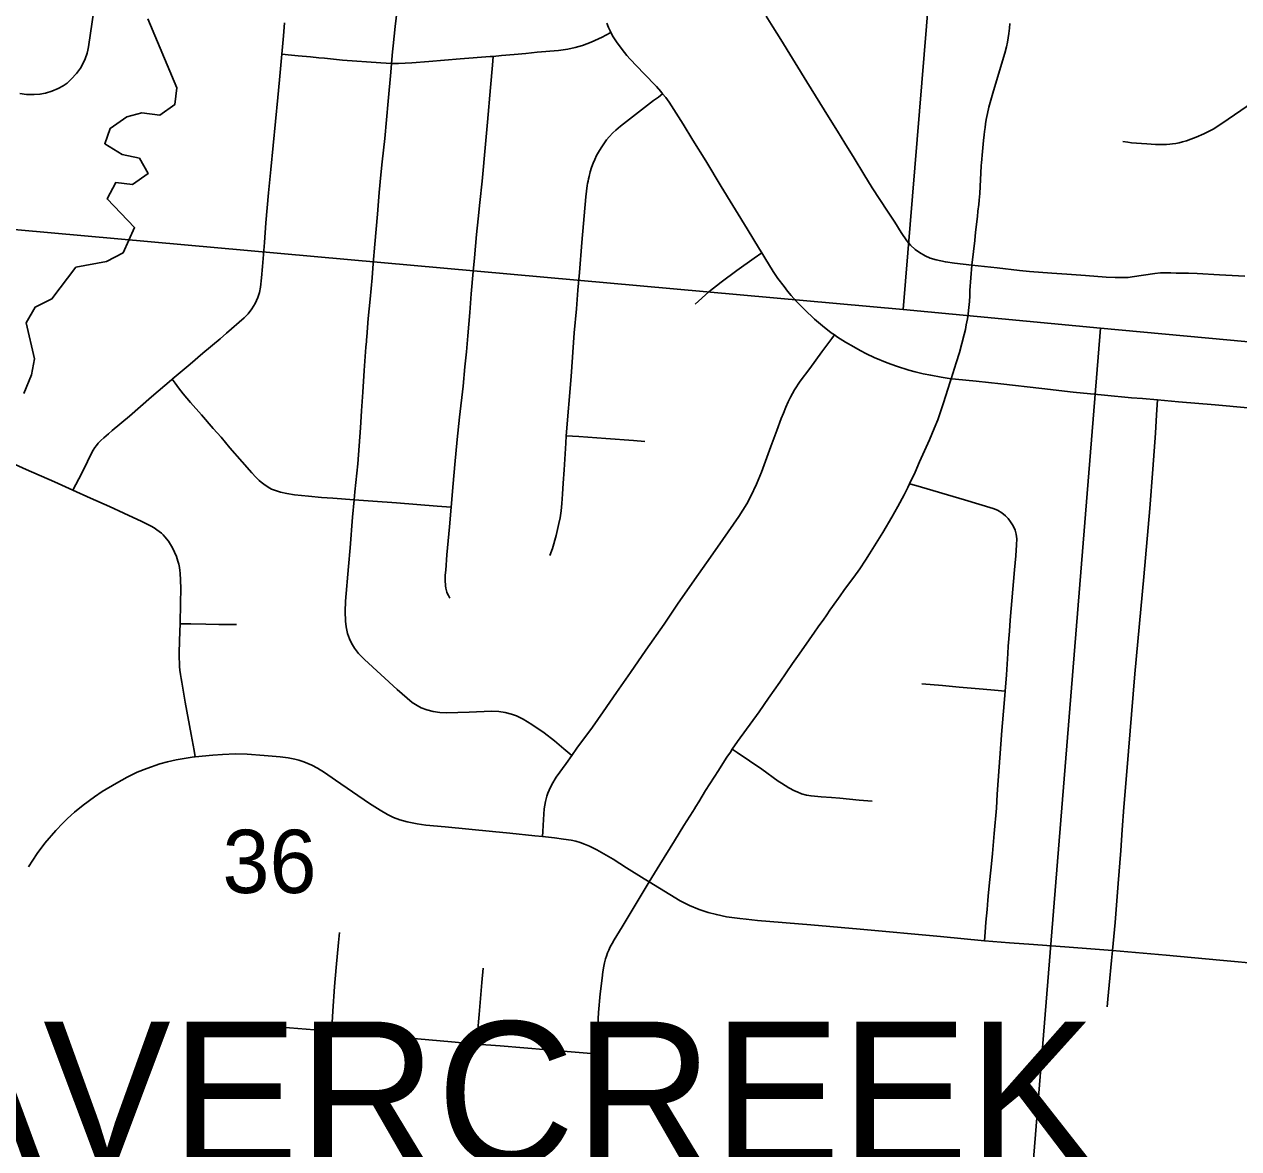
# Model space of a CAD drawing. Extents: x 0 to 34, y 0 to 22.
# Drawn here: x 6.052 to 6.856, y 15.574 to 16.318 of the extents above; entities that cross this region are included whole.
import ezdxf

# ---------------------------------------------------------------- set-up
doc = ezdxf.new("R2010")
doc.units = 0
for name, color, linetype in [('GM_X_City_Street', 7, 'Continuous'), ('GM_X_Corporation', 7, 'Continuous'), ('GM_X_Corporation_Text', 7, 'Continuous'), ('GM_X_Minor_River', 7, 'Continuous'), ('GM_X_Section_Text', 7, 'Continuous')]:
    doc.layers.add(name, color=color, linetype=linetype)

msp = doc.modelspace()

# ---------------------------------------------------------------- linework, layer by layer
at = {"layer": 'GM_X_City_Street'}
for points in [[(6.04955, 16.27173), (6.05394, 16.27127), (6.05898, 16.2711), (6.0628, 16.27134), (6.06653, 16.27204), (6.07077, 16.27334), (6.07485, 16.27506), (6.0782, 16.2769), (6.08078, 16.27878), (6.08358, 16.28137), (6.08695, 16.28511), (6.08964, 16.28862), (6.09128, 16.29138), (6.09285, 16.29487), (6.09402, 16.2985), (6.09452, 16.3006), (6.09499, 16.30282), (6.09844, 16.32686)], [(6.41476, 15.83373), (6.40949, 15.83827), (6.40344, 15.8435), (6.39655, 15.84873), (6.38841, 15.85432), (6.38261, 15.85782), (6.37825, 15.85999), (6.37485, 15.86125), (6.37074, 15.86226), (6.36652, 15.86284), (6.36165, 15.86305), (6.34693, 15.86242), (6.33197, 15.86202), (6.32755, 15.86225), (6.32315, 15.8629), (6.31884, 15.86397), (6.31524, 15.86531), (6.31239, 15.8668), (6.30923, 15.86897), (6.29919, 15.8774), (6.27768, 15.89722), (6.27372, 15.90126), (6.27095, 15.90475), (6.26896, 15.90805), (6.26765, 15.91097), (6.2665, 15.91463), (6.26559, 15.91897), (6.26514, 15.92274), (6.26494, 15.92904), (6.26515, 15.93591), (6.26706, 15.95885), (6.26813, 15.97121), (6.2696, 15.9916), (6.2707, 16.00305), (6.2712, 16.00827), (6.27319, 16.02668), (6.27494, 16.05071), (6.27569, 16.06187), (6.27645, 16.07426), (6.27733, 16.08852), (6.27854, 16.10396), (6.27886, 16.10767), (6.27898, 16.10891), (6.27914, 16.11076), (6.28011, 16.12305), (6.28134, 16.13581), (6.28263, 16.14996), (6.28329, 16.15924), (6.28442, 16.17223), (6.28614, 16.19204), (6.28744, 16.20626), (6.28846, 16.21801), (6.28928, 16.22664), (6.29111, 16.24205), (6.29337, 16.26678), (6.29499, 16.28591), (6.2955, 16.29173), (6.29618, 16.29933), (6.29655, 16.30339), (6.29799, 16.31622), (6.29936, 16.32728)], [(6.08457, 16.00946), (6.08855, 16.01681), (6.09161, 16.0229), (6.09703, 16.03377), (6.09808, 16.03576), (6.09914, 16.03752), (6.10024, 16.03898), (6.10136, 16.04037), (6.10311, 16.04219), (6.1051, 16.044), (6.10819, 16.04669), (6.11069, 16.04885), (6.1221, 16.05842), (6.13659, 16.07109), (6.1499, 16.0823), (6.15046, 16.08278), (6.16216, 16.09277), (6.17073, 16.09995), (6.18207, 16.10959), (6.1863, 16.11322), (6.19803, 16.12332), (6.20056, 16.12594), (6.20309, 16.1293), (6.20524, 16.13296), (6.20703, 16.13682), (6.20814, 16.14025), (6.20883, 16.14379), (6.20941, 16.14991), (6.21006, 16.15733), (6.21146, 16.17334), (6.21239, 16.18633), (6.21419, 16.20608), (6.21561, 16.22154), (6.2203, 16.26909), (6.22135, 16.28086), (6.22304, 16.29784), (6.22403, 16.30989), (6.22471, 16.3185)], [(6.42821, 15.61045), (6.43041, 15.63638), (6.43163, 15.65072), (6.43199, 15.65567), (6.43257, 15.66372), (6.43367, 15.67606), (6.43485, 15.68651), (6.4354, 15.69055), (6.43603, 15.69431), (6.43651, 15.69665), (6.43717, 15.69919), (6.43773, 15.70109), (6.43852, 15.70322), (6.43928, 15.70509), (6.44026, 15.70712), (6.4415, 15.70949), (6.4428, 15.71179), (6.44815, 15.72036), (6.46609, 15.7502), (6.47315, 15.76157), (6.4829, 15.77734), (6.48903, 15.7874), (6.49495, 15.79685), (6.49595, 15.79844), (6.49696, 15.79998), (6.49888, 15.80317), (6.50337, 15.81054), (6.51191, 15.82392), (6.5137, 15.8268), (6.51751, 15.83269), (6.51979, 15.83607), (6.52107, 15.83794), (6.52459, 15.84305), (6.53874, 15.86261), (6.54508, 15.87174), (6.55259, 15.88241), (6.561, 15.89467), (6.56418, 15.89921), (6.56841, 15.90528), (6.57547, 15.91545), (6.57793, 15.91895), (6.5797, 15.92143), (6.58109, 15.92342), (6.58355, 15.92693), (6.58567, 15.92995), (6.58744, 15.93242), (6.59245, 15.93937), (6.59493, 15.94287), (6.59671, 15.94537), (6.60142, 15.9518), (6.60537, 15.95735), (6.60923, 15.96299), (6.61192, 15.96718), (6.62066, 15.98146), (6.62667, 15.99158), (6.63062, 15.99862), (6.63479, 16.00624), (6.6373, 16.01122), (6.63841, 16.01354), (6.64212, 16.02127), (6.645, 16.0281), (6.65155, 16.04275), (6.65469, 16.05012), (6.65698, 16.05588), (6.65848, 16.05997), (6.66059, 16.06641), (6.66393, 16.07688), (6.66504, 16.08036), (6.66593, 16.08313), (6.6693, 16.09359), (6.67136, 16.10043), (6.67453, 16.11227), (6.67536, 16.11577), (6.67593, 16.11879), (6.67663, 16.1227), (6.67709, 16.12609), (6.67762, 16.13019), (6.67801, 16.13422), (6.67817, 16.13795), (6.67837, 16.14156), (6.67952, 16.15835), (6.68059, 16.16729), (6.68147, 16.17466), (6.68212, 16.18004), (6.68328, 16.19038), (6.68367, 16.19405), (6.68414, 16.19831), (6.68446, 16.20136), (6.68468, 16.20335), (6.68485, 16.20566), (6.6854, 16.21489), (6.68561, 16.21918), (6.68585, 16.22409), (6.68598, 16.22605), (6.68615, 16.2283), (6.68639, 16.23098), (6.68739, 16.24081), (6.68779, 16.24447), (6.68803, 16.24661), (6.68831, 16.2494), (6.68861, 16.25178), (6.68905, 16.25465), (6.68987, 16.2587), (6.69086, 16.26289), (6.69387, 16.27365), (6.70136, 16.29863), (6.70246, 16.30265), (6.7032, 16.30586), (6.70371, 16.30862), (6.70415, 16.31155), (6.70454, 16.31507), (6.70477, 16.31816)], [(6.66593, 16.08313), (6.65926, 16.08415), (6.65239, 16.08539), (6.64747, 16.08635), (6.64199, 16.08763), (6.6378, 16.0888), (6.62963, 16.09141), (6.62351, 16.0937), (6.61497, 16.09714), (6.60995, 16.09948), (6.60566, 16.10178), (6.60139, 16.10426), (6.59602, 16.10736), (6.59073, 16.11065), (6.58865, 16.11209), (6.58655, 16.11355), (6.58069, 16.11809), (6.57557, 16.1226), (6.56875, 16.12892), (6.5636, 16.13412), (6.55995, 16.13826), (6.55765, 16.14115), (6.55532, 16.14402), (6.55123, 16.14948), (6.5481, 16.15412), (6.5425, 16.16306), (6.54054, 16.16633), (6.53899, 16.1689), (6.531, 16.18218), (6.51378, 16.2102), (6.50348, 16.22719), (6.49503, 16.24095), (6.48855, 16.25157), (6.47937, 16.26614), (6.47713, 16.26914), (6.47497, 16.27168), (6.47367, 16.27325), (6.47082, 16.27639), (6.46251, 16.28496), (6.45346, 16.29461), (6.45132, 16.29693), (6.44961, 16.29901), (6.44477, 16.30531), (6.4422, 16.30928), (6.44071, 16.31215), (6.44015, 16.31325), (6.43918, 16.31545), (6.43796, 16.31827)], [(6.5434, 16.3231), (6.54793, 16.31593), (6.55309, 16.30746), (6.57033, 16.27945), (6.58478, 16.25631), (6.59068, 16.24689), (6.59562, 16.23906), (6.60164, 16.22896), (6.60811, 16.21841), (6.61358, 16.20944), (6.62382, 16.19398), (6.62557, 16.1914), (6.62855, 16.18664), (6.63272, 16.1798), (6.63668, 16.17432), (6.63903, 16.17155), (6.64215, 16.16868), (6.64506, 16.16654), (6.64872, 16.16437), (6.65201, 16.16291), (6.65608, 16.16168), (6.66209, 16.1604), (6.66818, 16.15958), (6.67952, 16.15835), (6.69645, 16.15651), (6.71104, 16.15474), (6.71785, 16.15407), (6.73256, 16.15303), (6.7424, 16.15236), (6.75473, 16.15141), (6.76856, 16.15038), (6.77454, 16.15001), (6.778, 16.15001), (6.78036, 16.15001), (6.78295, 16.15016), (6.78575, 16.15053), (6.80071, 16.15277), (6.80444, 16.15307), (6.80677, 16.15318), (6.81129, 16.1531), (6.81473, 16.15304), (6.81812, 16.15294), (6.82292, 16.15297), (6.82868, 16.15275), (6.84359, 16.15195), (6.86034, 16.15102)], [(6.22304, 16.29784), (6.2294, 16.29725), (6.23384, 16.29684), (6.24184, 16.29604), (6.24735, 16.29549), (6.25124, 16.29515), (6.26305, 16.29399), (6.28846, 16.29207), (6.2955, 16.29173), (6.30013, 16.29166), (6.30907, 16.29205), (6.32017, 16.29293), (6.34103, 16.29474), (6.3609, 16.29624), (6.36277, 16.2964), (6.36832, 16.29688), (6.37664, 16.29765), (6.38441, 16.29837), (6.39183, 16.29911), (6.40607, 16.30039), (6.41222, 16.30126), (6.41709, 16.30225), (6.42186, 16.30362), (6.42767, 16.30582), (6.43504, 16.30913), (6.43729, 16.31033), (6.44071, 16.31215)], [(6.33418, 15.93798), (6.33322, 15.93956), (6.33256, 15.94082), (6.33216, 15.94184), (6.33185, 15.94275), (6.33139, 15.94447), (6.33119, 15.94599), (6.33105, 15.94988), (6.33112, 15.95308), (6.33136, 15.95653), (6.33208, 15.96657), (6.33381, 15.98521), (6.335, 15.99803), (6.33634, 16.01367), (6.33742, 16.02632), (6.33888, 16.04296), (6.34048, 16.05774), (6.34289, 16.07809), (6.34412, 16.09108), (6.3451, 16.10093), (6.34604, 16.11143), (6.34726, 16.12691), (6.34833, 16.13927), (6.34956, 16.15405), (6.35041, 16.16313), (6.35185, 16.17863), (6.3529, 16.18884), (6.35387, 16.19975), (6.35543, 16.21392), (6.35775, 16.23822), (6.35912, 16.25284), (6.36113, 16.27571), (6.36231, 16.29059), (6.36277, 16.2964)], [(6.40027, 15.96606), (6.40204, 15.97075), (6.4045, 15.97934), (6.40634, 15.9874), (6.40704, 15.99104), (6.40775, 15.99569), (6.40816, 16.00065), (6.40877, 16.00661), (6.40917, 16.0139), (6.40977, 16.0228), (6.41079, 16.04051), (6.41103, 16.04536), (6.41443, 16.08456), (6.41643, 16.11337), (6.41793, 16.12933), (6.41891, 16.14164), (6.41986, 16.15338), (6.42154, 16.17319), (6.42413, 16.20351), (6.42508, 16.2109), (6.42528, 16.21224), (6.42557, 16.21381), (6.42591, 16.21543), (6.42629, 16.21699), (6.42703, 16.21997), (6.42792, 16.22296), (6.42893, 16.22578), (6.42999, 16.2282), (6.43122, 16.23074), (6.43246, 16.23297), (6.43417, 16.23586), (6.43606, 16.23863), (6.43788, 16.2411), (6.43953, 16.24316), (6.442, 16.2457), (6.44407, 16.24753), (6.44713, 16.25012), (6.46891, 16.26724), (6.47211, 16.26945), (6.47497, 16.27168)], [(6.77945, 16.24014), (6.78276, 16.23962), (6.7852, 16.23929), (6.78858, 16.23896), (6.79188, 16.23876), (6.79546, 16.23856), (6.79823, 16.23836), (6.80107, 16.23816), (6.80425, 16.2381), (6.80683, 16.2381), (6.80842, 16.23816), (6.81073, 16.23836), (6.81237, 16.23857), (6.81463, 16.23884), (6.81681, 16.23924), (6.8191, 16.2398), (6.82162, 16.24053), (6.82462, 16.24154), (6.82809, 16.24285), (6.83323, 16.24516), (6.83933, 16.24834), (6.84515, 16.25196), (6.87366, 16.27171)], [(6.49639, 16.13249), (6.50555, 16.14059), (6.51368, 16.14709), (6.52404, 16.15471), (6.53551, 16.1628), (6.54054, 16.16633)], [(6.39549, 15.78017), (6.39567, 15.7836), (6.39607, 15.7915), (6.39664, 15.79857), (6.39701, 15.80095), (6.39741, 15.8034), (6.39781, 15.80517), (6.39832, 15.80691), (6.39902, 15.80885), (6.39983, 15.81087), (6.40171, 15.81469), (6.4046, 15.81938), (6.41105, 15.82846), (6.41476, 15.83373), (6.41817, 15.83858), (6.42844, 15.85261), (6.43556, 15.86279), (6.4445, 15.87548), (6.45377, 15.8887), (6.46384, 15.9035), (6.476, 15.92072), (6.48532, 15.93452), (6.49875, 15.95385), (6.50663, 15.96499), (6.51478, 15.97668), (6.52543, 15.99197), (6.53074, 16.00042), (6.53343, 16.00536), (6.53718, 16.01326), (6.54038, 16.02137), (6.54657, 16.03831), (6.55048, 16.0488), (6.55349, 16.05684), (6.5549, 16.06032), (6.55648, 16.0643), (6.55804, 16.06783), (6.55957, 16.07098), (6.56086, 16.07339), (6.56227, 16.07578), (6.56601, 16.0814), (6.57234, 16.08982), (6.58028, 16.1009), (6.58368, 16.1052), (6.58692, 16.10969), (6.58865, 16.11209)], [(6.15046, 16.08278), (6.15234, 16.08025), (6.15462, 16.07716), (6.15773, 16.07313), (6.16241, 16.06733), (6.1698, 16.05911), (6.17749, 16.0502), (6.18273, 16.04435), (6.18851, 16.03733), (6.19659, 16.02806), (6.20303, 16.02093), (6.20572, 16.01802), (6.20787, 16.01587), (6.20931, 16.01457), (6.21101, 16.01326), (6.21383, 16.01139), (6.21607, 16.01013), (6.21813, 16.00928), (6.22198, 16.00812), (6.22626, 16.00708), (6.23125, 16.00628), (6.24052, 16.00535), (6.24918, 16.00461), (6.2566, 16.00404), (6.2707, 16.00305), (6.28322, 16.00217), (6.29873, 16.00106), (6.32567, 15.9988), (6.335, 15.99803)], [(6.66593, 16.08313), (6.66889, 16.08283), (6.68249, 16.08145), (6.69875, 16.07971), (6.72591, 16.07654), (6.7466, 16.07422), (6.76732, 16.07225), (6.78516, 16.07051), (6.79257, 16.06993), (6.8024, 16.06904), (6.81633, 16.0679), (6.84057, 16.06592), (6.92478, 16.05804)], [(6.76921, 15.66743), (6.76962, 15.67267), (6.7705, 15.68174), (6.77207, 15.6982), (6.77271, 15.70483), (6.7744, 15.72321), (6.77648, 15.74903), (6.77824, 15.77085), (6.77906, 15.78463), (6.7801, 15.79952), (6.78209, 15.8232), (6.7875, 15.88782), (6.79333, 15.95203), (6.79745, 15.99728), (6.79934, 16.02327), (6.80107, 16.04714), (6.80181, 16.05931), (6.8024, 16.06904)], [(6.41103, 16.04536), (6.41954, 16.0448), (6.43734, 16.04361), (6.4556, 16.04226), (6.46326, 16.04156)], [(6.03681, 16.03072), (6.05381, 16.02312), (6.07258, 16.01487), (6.08457, 16.00946), (6.09637, 16.00415), (6.10882, 15.99855), (6.11839, 15.99412), (6.1303, 15.98872), (6.13642, 15.98553), (6.13839, 15.98435), (6.14017, 15.98318), (6.14184, 15.98196), (6.1432, 15.98083), (6.14447, 15.97974), (6.14558, 15.97857), (6.14789, 15.97558), (6.14993, 15.97235), (6.15107, 15.97039), (6.15192, 15.96838), (6.15313, 15.96547), (6.15418, 15.96249), (6.15475, 15.9604), (6.15519, 15.95816), (6.15545, 15.95631), (6.15563, 15.95438), (6.15584, 15.94988), (6.15604, 15.9444), (6.15592, 15.9347), (6.15556, 15.92091), (6.15539, 15.91594), (6.15515, 15.90946), (6.15492, 15.90163), (6.15492, 15.89801), (6.1551, 15.89533), (6.15527, 15.89275), (6.15551, 15.89018), (6.15586, 15.8875), (6.15627, 15.88481), (6.15668, 15.8823), (6.15901, 15.86915), (6.16292, 15.84775), (6.16485, 15.83714), (6.16563, 15.8329)], [(6.68797, 15.71108), (6.68839, 15.71679), (6.68888, 15.72349), (6.68972, 15.73198), (6.69025, 15.73815), (6.6907, 15.74307), (6.69157, 15.7517), (6.69261, 15.76214), (6.69319, 15.7689), (6.69448, 15.78229), (6.69583, 15.79897), (6.69635, 15.80827), (6.69941, 15.85025), (6.70099, 15.8681), (6.70162, 15.87646), (6.70244, 15.88708), (6.70336, 15.90125), (6.70371, 15.90613), (6.70445, 15.916), (6.70499, 15.92341), (6.70791, 15.95666), (6.70864, 15.96586), (6.70925, 15.97328), (6.7093, 15.97711), (6.70892, 15.98032), (6.70823, 15.98285), (6.70688, 15.98576), (6.70525, 15.98852), (6.70368, 15.99055), (6.70191, 15.99239), (6.69941, 15.99443), (6.69662, 15.99608), (6.69368, 15.99729), (6.67472, 16.003), (6.64251, 16.01235), (6.63841, 16.01354)], [(6.15556, 15.92091), (6.16281, 15.92082), (6.1727, 15.92069), (6.18133, 15.92057), (6.19282, 15.92038)], [(6.64643, 15.88123), (6.66017, 15.88001), (6.6711, 15.87903), (6.68715, 15.87762), (6.69455, 15.87702), (6.70162, 15.87646)], [(6.05526, 15.76022), (6.06103, 15.7689), (6.06607, 15.77579), (6.07329, 15.78423), (6.07799, 15.78912), (6.08116, 15.79203), (6.08573, 15.79621), (6.09144, 15.80093), (6.09888, 15.80645), (6.104, 15.80989), (6.1136, 15.81553), (6.1206, 15.81946), (6.12724, 15.8227), (6.13351, 15.82525), (6.14227, 15.82824), (6.14737, 15.82962), (6.1529, 15.83092), (6.15833, 15.83184), (6.16495, 15.83283), (6.16563, 15.8329), (6.17737, 15.83407), (6.18358, 15.83448), (6.19237, 15.83479), (6.19992, 15.83459), (6.21128, 15.83382), (6.22173, 15.83289), (6.22703, 15.83226), (6.23148, 15.83133), (6.23412, 15.8307), (6.2374, 15.82969), (6.24021, 15.82852), (6.24285, 15.82736), (6.2466, 15.8254), (6.2512, 15.82244), (6.25845, 15.81753), (6.28091, 15.80211), (6.28798, 15.7976), (6.29284, 15.79468), (6.29683, 15.79274), (6.30098, 15.79119), (6.30584, 15.78986), (6.3126, 15.78849), (6.31821, 15.78775), (6.33107, 15.78649), (6.34659, 15.78511), (6.36241, 15.78359), (6.37378, 15.78242), (6.39035, 15.7807), (6.39549, 15.78017), (6.40337, 15.77935), (6.40927, 15.77853), (6.41434, 15.7777), (6.41755, 15.77708), (6.4203, 15.77627), (6.42323, 15.77522), (6.42657, 15.77374), (6.43151, 15.77129), (6.44221, 15.76512), (6.45114, 15.7595), (6.46274, 15.75228), (6.46609, 15.7502), (6.47962, 15.74179), (6.48665, 15.73773), (6.4928, 15.73461), (6.49916, 15.73194), (6.5051, 15.72992), (6.51057, 15.72848), (6.51732, 15.72712), (6.52598, 15.72594), (6.53028, 15.72548), (6.53769, 15.72471), (6.57293, 15.7217), (6.60567, 15.71889), (6.65876, 15.71401), (6.68797, 15.71108), (6.70442, 15.70979), (6.72045, 15.70874), (6.74397, 15.70706), (6.77271, 15.70483), (6.80821, 15.70166), (6.84362, 15.69832), (6.87253, 15.69581)], [(6.52107, 15.83794), (6.52439, 15.83568), (6.54056, 15.82468), (6.55146, 15.81689), (6.55354, 15.81557), (6.55857, 15.81229), (6.56231, 15.81037), (6.564, 15.80966), (6.56679, 15.80852), (6.57025, 15.80761), (6.57319, 15.80708), (6.5799, 15.80655), (6.58667, 15.80604), (6.5922, 15.80548), (6.60505, 15.80418), (6.61356, 15.80347)], [(6.25588, 15.65153), (6.25625, 15.65722), (6.25672, 15.66457), (6.25774, 15.68094), (6.25888, 15.69341), (6.26041, 15.71014), (6.26103, 15.71678)], [(6.35181, 15.64282), (6.35248, 15.65007), (6.35362, 15.66247), (6.35537, 15.6836), (6.35614, 15.69312)], [(6.21151, 15.65497), (6.24454, 15.65223), (6.25588, 15.65153), (6.27121, 15.65015), (6.30115, 15.64739), (6.31262, 15.64628), (6.33533, 15.64429), (6.35181, 15.64282), (6.3674, 15.64159), (6.4144, 15.63771), (6.42239, 15.63705), (6.43041, 15.63638)]]:
    msp.add_lwpolyline(points, dxfattribs=at)
at = {"layer": 'GM_X_Corporation'}
for points in [[(6.71605, 17.12273), (6.63404, 16.12897), (5.72435, 16.21065), (5.62189, 16.22039), (5.70874, 17.23111)], [(7.72877, 17.02108), (7.64387, 16.03533), (6.76485, 16.11648), (6.63404, 16.12897), (6.71605, 17.12273)], [(5.72435, 16.21065), (6.63404, 16.12897), (6.76485, 16.11648), (6.70262, 15.34504), (5.67259, 15.43183)], [(6.76485, 16.11648), (7.64387, 16.03533), (7.71119, 16.03037), (7.65849, 15.28491), (6.70262, 15.34504)]]:
    msp.add_lwpolyline(points, close=True, dxfattribs=at)
at = {"layer": 'GM_X_Minor_River'}
msp.add_lwpolyline([(6.13419, 16.32117), (6.15343, 16.27553), (6.15208, 16.26454), (6.14208, 16.25754), (6.13035, 16.25894), (6.12044, 16.2565), (6.10929, 16.24876), (6.10568, 16.23859), (6.11731, 16.23149), (6.12864, 16.22896), (6.13452, 16.21895), (6.12413, 16.21158), (6.11316, 16.21296), (6.10726, 16.20207), (6.12549, 16.18306), (6.11796, 16.1665), (6.10685, 16.16067), (6.08667, 16.15693), (6.07072, 16.136), (6.05962, 16.13055), (6.05373, 16.12004), (6.05934, 16.09636), (6.05724, 16.08576), (6.05208, 16.07334)], dxfattribs=at)

# ---------------------------------------------------------------- texts
at = {"layer": 'GM_X_Corporation_Text'}
msp.add_text('BEAVERCREEK', height=0.094697, rotation=0.00001, dxfattribs=at).set_placement((5.8116, 15.56299))
at = {"layer": 'GM_X_Section_Text'}
msp.add_text('36', height=0.041856, rotation=0.00001, dxfattribs=at).set_placement((6.18364, 15.7428))

doc.saveas('drawing.dxf')
